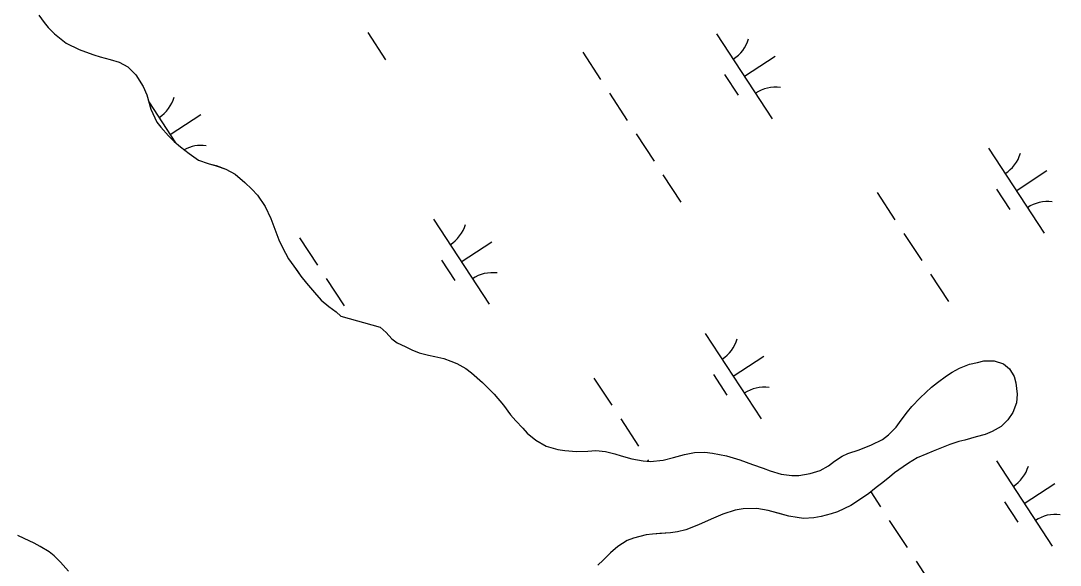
# Model space of a CAD drawing. Extents: x 3945642 to 3966284, y 206476 to 228921.
# Drawn here: x 3959617 to 3960127, y 214912 to 215179 of the extents above; entities that cross this region are included whole.
import ezdxf

# ---------------------------------------------------------------- set-up
doc = ezdxf.new("R2010")
doc.units = 0
doc.layers.add('V-TOPO-SHOR', color=7, linetype='Continuous')
doc.layers.add('V-WETL-SWMP', color=7, linetype='Continuous')

msp = doc.modelspace()

# ---------------------------------------------------------------- linework, layer by layer
at = {"layer": 'V-TOPO-SHOR'}
for points in [[(3959625.51, 215182.11), (3959628.06, 215178.44), (3959630.08, 215176.12), (3959633.17, 215172.99), (3959638.84, 215168.35), (3959645.32, 215165.2), (3959648.29, 215164.09), (3959652.48, 215162.58), (3959655.59, 215161.61), (3959660.46, 215160.37), (3959664.92, 215158.98), (3959669.11, 215156.66), (3959673.02, 215152.84), (3959676.64, 215147.13), (3959678.51, 215142.92), (3959680.5, 215136)], [(3959680.5, 215136), (3959683.44, 215129.61), (3959685.46, 215127.03), (3959689.1, 215122.81), (3959691.92, 215120.08), (3959695.02, 215117.35), (3959699.34, 215114.21), (3959703.92, 215110.93), (3959708.66, 215109.28), (3959712.58, 215108.18), (3959717.31, 215106.52), (3959721.9, 215103.92), (3959726.62, 215099.96), (3959730.12, 215096.56), (3959732.81, 215093.7), (3959736.71, 215088.12), (3959739.52, 215082.28), (3959740.98, 215078.34), (3959743.38, 215071.69), (3959744.72, 215068.97), (3959746.73, 215065.17), (3959748.2, 215062.45), (3959750.76, 215058.78), (3959752.5, 215056.33), (3959754.25, 215053.88), (3959756.94, 215050.48), (3959760.97, 215045.85), (3959764.2, 215042.03), (3959767.98, 215039.03), (3959771.62, 215036.3), (3959773.91, 215034.26), (3959793.11, 215028.86)], [(3959793.11, 215028.86), (3959796.08, 215026.13), (3959798.9, 215023.14), (3959801.6, 215021.09), (3959805.52, 215019.3), (3959808.76, 215017.66), (3959812.41, 215016.28), (3959816.87, 215015.04), (3959819.98, 215014.48), (3959824.45, 215013.37), (3959827.96, 215012.12), (3959830.8, 215011.03), (3959835.25, 215008.56), (3959838.09, 215006.38), (3959843.48, 215001.6), (3959845.77, 214999.29), (3959849.13, 214995.88), (3959853.71, 214990.43), (3959857.2, 214985.81), (3959859.89, 214982.81), (3959863.26, 214979.13), (3959865.41, 214976.82), (3959869.59, 214973.27), (3959874.72, 214970.4), (3959880.53, 214968.74), (3959883.92, 214968.18), (3959889.6, 214967.74), (3959895.16, 214967.84), (3959899.22, 214968.22), (3959903.83, 214967.79), (3959908.56, 214966.54), (3959911.67, 214965.57), (3959916.81, 214964.05), (3959922.36, 214963.07), (3959925.88, 214962.78), (3959932.25, 214963.42), (3959937.27, 214964.74), (3959942.7, 214966.34), (3959947.58, 214967.26), (3959952.73, 214967.36), (3959956.52, 214966.93), (3959963.42, 214965.54), (3959969.91, 214963.6), (3959976.12, 214961.4), (3959981.4, 214959.47), (3959984.78, 214958.23), (3959990.19, 214956.57), (3959995.46, 214955.86), (3959998.85, 214955.98), (3960004.41, 214956.9), (3960009.43, 214958.36), (3960013.51, 214960.77), (3960016.37, 214962.92), (3960020.17, 214965.47), (3960023.02, 214966.67), (3960028.59, 214968.54), (3960034.57, 214970.94), (3960040, 214973.62), (3960042.99, 214975.9), (3960046.81, 214979.67), (3960049.13, 214983.18), (3960052.27, 214987.23), (3960054.45, 214989.79), (3960058.54, 214994.1), (3960064.13, 214999.35), (3960066.99, 215001.63), (3960071.48, 215004.86), (3960074.2, 215006.74), (3960077.87, 215008.61), (3960082.75, 215010.62), (3960086.69, 215011.54), (3960089.81, 215012.33), (3960094.96, 215012.3), (3960099.42, 215010.79), (3960102.38, 215008.33), (3960104.66, 215004.52), (3960105.59, 215001.54), (3960106.24, 214995.98), (3960105.81, 214991.65), (3960104.15, 214986.92), (3960101.69, 214983.27), (3960098.42, 214980.04), (3960093.94, 214977.5), (3960090.41, 214976.16), (3960086.06, 214974.97), (3960080.5, 214973.38), (3960077.52, 214972.58), (3960073.04, 214971.12), (3960069.78, 214969.92), (3960064.89, 214967.92), (3960061.77, 214966.58), (3960057.01, 214964.58), (3960052.8, 214962.03), (3960050.22, 214960.28), (3960046, 214957.19), (3960043.41, 214955.18), (3960039.47, 214952.08), (3960036.88, 214950.07), (3960033.34, 214947.11), (3960030.62, 214945.36), (3960024.5, 214941.2)], [(3960024.5, 214941.2), (3960017.85, 214938.12), (3960014.86, 214937.06), (3960009.84, 214935.73), (3960006.31, 214935.21), (3960001.17, 214934.84), (3959998.05, 214935.26), (3959993.99, 214935.96), (3959990.47, 214936.93), (3959983.85, 214938.73), (3959978.3, 214939.71), (3959971.53, 214939.62), (3959967.59, 214938.83), (3959961.62, 214936.97), (3959955.78, 214934.43), (3959949.67, 214931.75), (3959943.42, 214929.22), (3959939.22, 214928.29), (3959935.83, 214927.77), (3959930.54, 214927.4), (3959927.02, 214927.15), (3959923.9, 214926.76), (3959917.66, 214925.17), (3959914.54, 214923.97), (3959909.92, 214921.02), (3959906.38, 214917.92), (3959902.7, 214914.29), (3959900.11, 214911.86)], [(3959640.01, 214908.94), (3959636.1, 214913.29), (3959633.01, 214916.43), (3959630.45, 214918.47), (3959626.13, 214921.07), (3959623.16, 214922.72), (3959618.29, 214924.91), (3959615.05, 214926.42)]]:
    msp.add_lwpolyline(points, dxfattribs=at)
at = {"layer": 'V-WETL-SWMP'}
for p, q in [((3959625.51, 215182.11), (3959628.06, 215178.44)), ((3959628.06, 215178.44), (3959630.08, 215176.12)), ((3959630.08, 215176.12), (3959633.18, 215172.99)), ((3959633.18, 215172.99), (3959638.84, 215168.35)), ((3959787.03, 215173.57), (3959795.8, 215160.19)), ((3959958.49, 215173.02), (3959985.89, 215131.2)), ((3959638.84, 215168.35), (3959645.32, 215165.2)), ((3959645.32, 215165.2), (3959648.29, 215164.09)), ((3959648.29, 215164.09), (3959652.48, 215162.58)), ((3959652.48, 215162.58), (3959655.59, 215161.61)), ((3959892.7, 215163.9), (3959901.47, 215150.51)), ((3959655.59, 215161.61), (3959660.46, 215160.36)), ((3959660.46, 215160.36), (3959664.93, 215158.98)), ((3959664.93, 215158.98), (3959669.11, 215156.66)), ((3959972.19, 215152.11), (3959987.25, 215161.97)), ((3959669.11, 215156.66), (3959673.02, 215152.84)), ((3959673.02, 215152.84), (3959676.64, 215147.13)), ((3959962.45, 215152.9), (3959969.03, 215142.86)), ((3959676.64, 215147.13), (3959678.51, 215142.92)), ((3959678.51, 215142.92), (3959680.5, 215136)), ((3959905.85, 215143.82), (3959914.62, 215130.44)), ((3959679.49, 215139.51), (3959692.62, 215119.47)), ((3959680.5, 215136), (3959683.45, 215129.61)), ((3959689.98, 215123.5), (3959705.04, 215133.36)), ((3959683.45, 215129.61), (3959685.46, 215127.03)), ((3959685.46, 215127.03), (3959689.09, 215122.81)), ((3959689.09, 215122.81), (3959691.92, 215120.08)), ((3959919, 215123.75), (3959927.77, 215110.36)), ((3959691.92, 215120.08), (3959695.02, 215117.35)), ((3959695.02, 215117.35), (3959699.34, 215114.21)), ((3960092.08, 215116.8), (3960119.48, 215074.97)), ((3959699.34, 215114.21), (3959703.92, 215110.93)), ((3959703.92, 215110.93), (3959708.66, 215109.28)), ((3959708.66, 215109.28), (3959712.58, 215108.17)), ((3959712.58, 215108.17), (3959717.31, 215106.52)), ((3959717.31, 215106.52), (3959721.9, 215103.92)), ((3959721.9, 215103.92), (3959726.62, 215099.96)), ((3959932.15, 215103.67), (3959940.92, 215090.29)), ((3960105.78, 215095.88), (3960120.83, 215105.75)), ((3959726.62, 215099.96), (3959730.12, 215096.56)), ((3959730.12, 215096.56), (3959732.81, 215093.7)), ((3960096.04, 215096.67), (3960102.61, 215086.64)), ((3959732.81, 215093.7), (3959736.71, 215088.12)), ((3960037.39, 215094.96), (3960046.15, 215081.57)), ((3959736.71, 215088.12), (3959739.52, 215082.28)), ((3959739.52, 215082.28), (3959740.98, 215078.34)), ((3959819.35, 215081.87), (3959846.75, 215040.05)), ((3959740.98, 215078.34), (3959743.38, 215071.69)), ((3959743.38, 215071.69), (3959744.72, 215068.97)), ((3959753.56, 215072.75), (3959762.33, 215059.36)), ((3959833.05, 215060.96), (3959848.11, 215070.82)), ((3960050.54, 215074.88), (3960059.3, 215061.5)), ((3959744.72, 215068.97), (3959746.73, 215065.17)), ((3959746.73, 215065.17), (3959748.2, 215062.45)), ((3959748.2, 215062.45), (3959750.75, 215058.78)), ((3959823.31, 215061.75), (3959829.89, 215051.71)), ((3959750.75, 215058.78), (3959754.25, 215053.88)), ((3960063.69, 215054.81), (3960072.46, 215041.42)), ((3959754.25, 215053.88), (3959756.94, 215050.48)), ((3959756.94, 215050.48), (3959760.97, 215045.85)), ((3959766.71, 215052.67), (3959775.48, 215039.29)), ((3959760.97, 215045.85), (3959764.2, 215042.03)), ((3959764.2, 215042.03), (3959767.98, 215039.03)), ((3959767.98, 215039.03), (3959771.62, 215036.3)), ((3959771.62, 215036.3), (3959773.91, 215034.26)), ((3959773.91, 215034.26), (3959793.11, 215028.86)), ((3959779.86, 215032.6), (3959779.87, 215032.58)), ((3959793.11, 215028.86), (3959796.08, 215026.13)), ((3959796.08, 215026.13), (3959798.9, 215023.14)), ((3959952.94, 215025.64), (3959980.34, 214983.82)), ((3959798.9, 215023.14), (3959801.6, 215021.09)), ((3959801.6, 215021.09), (3959805.52, 215019.3)), ((3959805.52, 215019.3), (3959808.76, 215017.66)), ((3959808.76, 215017.66), (3959812.41, 215016.28)), ((3959812.41, 215016.28), (3959816.87, 215015.04)), ((3959816.87, 215015.04), (3959819.98, 215014.48)), ((3959819.98, 215014.48), (3959824.45, 215013.37)), ((3959966.64, 215004.73), (3959981.7, 215014.6)), ((3959824.45, 215013.37), (3959827.96, 215012.13)), ((3959827.96, 215012.13), (3959830.8, 215011.03)), ((3959830.8, 215011.03), (3959835.25, 215008.56)), ((3960077.87, 215008.61), (3960082.75, 215010.61)), ((3960082.75, 215010.61), (3960086.69, 215011.54)), ((3960086.69, 215011.54), (3960089.81, 215012.33)), ((3960089.81, 215012.33), (3960094.96, 215012.3)), ((3960094.96, 215012.3), (3960099.42, 215010.79)), ((3960099.42, 215010.79), (3960102.38, 215008.33)), ((3959835.25, 215008.56), (3959838.09, 215006.38)), ((3959838.09, 215006.38), (3959843.48, 215001.6)), ((3959898.25, 215003.81), (3959907.01, 214990.42)), ((3959956.9, 215005.52), (3959963.47, 214995.49)), ((3960066.99, 215001.63), (3960071.48, 215004.86)), ((3960071.48, 215004.86), (3960074.2, 215006.74)), ((3960074.2, 215006.74), (3960077.87, 215008.61)), ((3960102.38, 215008.33), (3960104.66, 215004.52)), ((3960104.66, 215004.52), (3960105.59, 215001.54)), ((3959843.48, 215001.6), (3959849.13, 214995.88)), ((3960058.54, 214994.1), (3960064.13, 214999.35)), ((3960064.13, 214999.35), (3960066.99, 215001.63)), ((3960105.59, 215001.54), (3960106.24, 214995.98)), ((3959849.13, 214995.88), (3959853.71, 214990.43)), ((3960054.45, 214989.79), (3960058.54, 214994.1)), ((3960106.24, 214995.98), (3960105.81, 214991.65)), ((3959853.71, 214990.43), (3959857.2, 214985.81)), ((3960052.27, 214987.23), (3960054.45, 214989.79)), ((3960105.81, 214991.65), (3960104.15, 214986.92)), ((3959857.2, 214985.81), (3959859.89, 214982.81)), ((3959911.4, 214983.73), (3959920.17, 214970.35)), ((3960049.13, 214983.18), (3960052.27, 214987.23)), ((3960101.69, 214983.27), (3960098.42, 214980.04)), ((3960104.15, 214986.92), (3960101.69, 214983.27)), ((3959859.89, 214982.81), (3959863.26, 214979.14)), ((3959863.26, 214979.14), (3959865.41, 214976.82)), ((3960042.99, 214975.9), (3960046.81, 214979.67)), ((3960046.81, 214979.67), (3960049.13, 214983.18)), ((3960098.42, 214980.04), (3960093.94, 214977.5)), ((3959865.41, 214976.82), (3959869.59, 214973.27)), ((3959869.59, 214973.27), (3959874.72, 214970.4)), ((3960034.56, 214970.94), (3960040, 214973.62)), ((3960040, 214973.62), (3960042.99, 214975.9)), ((3960080.5, 214973.38), (3960077.52, 214972.58)), ((3960086.06, 214974.97), (3960080.5, 214973.38)), ((3960090.41, 214976.16), (3960086.06, 214974.97)), ((3960093.94, 214977.5), (3960090.41, 214976.16)), ((3959874.72, 214970.4), (3959880.53, 214968.74)), ((3959880.53, 214968.74), (3959883.92, 214968.18)), ((3959883.92, 214968.18), (3959889.6, 214967.74)), ((3959895.16, 214967.84), (3959899.22, 214968.22)), ((3959899.22, 214968.22), (3959903.83, 214967.79)), ((3960023.03, 214966.67), (3960028.59, 214968.54)), ((3960028.59, 214968.54), (3960034.56, 214970.94)), ((3960064.89, 214967.92), (3960061.77, 214966.58)), ((3960069.78, 214969.92), (3960064.89, 214967.92)), ((3960073.04, 214971.12), (3960069.78, 214969.92)), ((3960077.52, 214972.58), (3960073.04, 214971.12)), ((3959889.6, 214967.74), (3959895.16, 214967.84)), ((3959903.83, 214967.79), (3959908.56, 214966.54)), ((3959908.56, 214966.54), (3959911.67, 214965.57)), ((3959911.67, 214965.57), (3959916.81, 214964.05)), ((3959916.81, 214964.05), (3959922.36, 214963.07)), ((3959922.36, 214963.07), (3959925.88, 214962.78)), ((3959924.55, 214963.66), (3959925.08, 214962.85)), ((3959925.88, 214962.78), (3959932.25, 214963.42)), ((3959932.25, 214963.42), (3959937.27, 214964.74)), ((3959937.27, 214964.74), (3959942.7, 214966.34)), ((3959942.7, 214966.34), (3959947.58, 214967.26)), ((3959947.58, 214967.26), (3959952.73, 214967.36)), ((3959952.73, 214967.36), (3959956.52, 214966.93)), ((3959956.52, 214966.93), (3959963.42, 214965.54)), ((3959963.42, 214965.54), (3959969.91, 214963.6)), ((3959969.91, 214963.6), (3959976.12, 214961.4)), ((3960013.51, 214960.77), (3960016.37, 214962.92)), ((3960016.37, 214962.92), (3960020.17, 214965.47)), ((3960020.17, 214965.47), (3960023.03, 214966.67)), ((3960057.01, 214964.58), (3960052.8, 214962.03)), ((3960061.77, 214966.58), (3960057.01, 214964.58)), ((3960096.01, 214963.1), (3960123.41, 214921.28)), ((3959976.12, 214961.4), (3959981.4, 214959.47)), ((3959981.4, 214959.47), (3959984.78, 214958.23)), ((3959984.78, 214958.23), (3959990.19, 214956.57)), ((3960004.41, 214956.9), (3960009.43, 214958.36)), ((3960009.43, 214958.36), (3960013.51, 214960.77)), ((3960050.22, 214960.28), (3960046, 214957.19)), ((3960052.8, 214962.03), (3960050.22, 214960.28)), ((3959990.19, 214956.57), (3959995.46, 214955.86)), ((3959995.46, 214955.86), (3959998.85, 214955.98)), ((3959998.85, 214955.98), (3960004.41, 214956.9)), ((3960043.41, 214955.17), (3960039.47, 214952.08)), ((3960046, 214957.19), (3960043.41, 214955.17)), ((3960036.88, 214950.07), (3960033.34, 214947.11)), ((3960034.23, 214947.85), (3960038.99, 214940.59)), ((3960039.47, 214952.08), (3960036.88, 214950.07)), ((3960109.71, 214942.19), (3960124.77, 214952.05)), ((3960030.62, 214945.36), (3960024.5, 214941.2)), ((3960033.34, 214947.11), (3960030.62, 214945.36)), ((3960099.97, 214942.98), (3960106.55, 214932.94)), ((3959967.59, 214938.83), (3959961.62, 214936.97)), ((3959971.53, 214939.62), (3959967.59, 214938.83)), ((3959978.3, 214939.71), (3959971.53, 214939.62)), ((3959983.85, 214938.73), (3959978.3, 214939.71)), ((3959990.48, 214936.93), (3959983.85, 214938.73)), ((3960017.85, 214938.12), (3960014.86, 214937.06)), ((3960024.5, 214941.2), (3960017.85, 214938.12)), ((3959955.78, 214934.43), (3959949.67, 214931.75)), ((3959961.62, 214936.97), (3959955.78, 214934.43)), ((3959993.99, 214935.96), (3959990.48, 214936.93)), ((3959998.05, 214935.26), (3959993.99, 214935.96)), ((3960001.16, 214934.83), (3959998.05, 214935.26)), ((3960006.31, 214935.21), (3960001.16, 214934.83)), ((3960009.84, 214935.73), (3960006.31, 214935.21)), ((3960014.86, 214937.06), (3960009.84, 214935.73)), ((3960043.37, 214933.9), (3960052.14, 214920.52)), ((3959927.02, 214927.15), (3959923.9, 214926.76)), ((3959935.83, 214927.77), (3959927.02, 214927.15)), ((3959939.22, 214928.29), (3959935.83, 214927.77)), ((3959943.42, 214929.22), (3959939.22, 214928.29)), ((3959949.67, 214931.75), (3959943.42, 214929.22)), ((3959618.29, 214924.91), (3959615.05, 214926.42)), ((3959623.16, 214922.72), (3959618.29, 214924.91)), ((3959626.13, 214921.07), (3959623.16, 214922.72)), ((3959914.54, 214923.97), (3959909.92, 214921.02)), ((3959917.66, 214925.17), (3959914.54, 214923.97)), ((3959923.9, 214926.76), (3959917.66, 214925.17)), ((3959630.45, 214918.48), (3959626.13, 214921.07)), ((3959633.01, 214916.43), (3959630.45, 214918.48)), ((3959906.38, 214917.92), (3959902.7, 214914.29)), ((3959909.92, 214921.02), (3959906.38, 214917.92)), ((3959636.1, 214913.29), (3959633.01, 214916.43)), ((3959640.01, 214908.94), (3959636.1, 214913.29)), ((3959902.7, 214914.29), (3959900.11, 214911.86)), ((3960056.52, 214913.83), (3960065.29, 214900.44))]:
    msp.add_line(p, q, dxfattribs=at)
for centre, start, end in [((3959957.25, 215175.35), 302.4575, 344.0011), ((3959987.53, 215129.14), 82.4574, 124.0011), ((3959675.04, 215146.74), 302.4575, 344.0011), ((3959705.31, 215100.53), 82.4574, 118.5868), ((3960090.84, 215119.12), 302.4575, 344.0011), ((3960121.11, 215072.91), 82.4574, 124.0011), ((3959818.11, 215084.19), 302.4575, 344.0011), ((3959848.39, 215037.98), 82.4574, 124.0011), ((3959951.7, 215027.97), 302.4575, 344.0011), ((3959981.97, 214981.76), 82.4574, 124.0011), ((3960094.77, 214965.43), 302.4575, 344.0011), ((3960125.05, 214919.22), 82.4574, 124.0011)]:
    msp.add_arc(centre, 17.62, start, end, dxfattribs=at)

doc.saveas('drawing.dxf')
